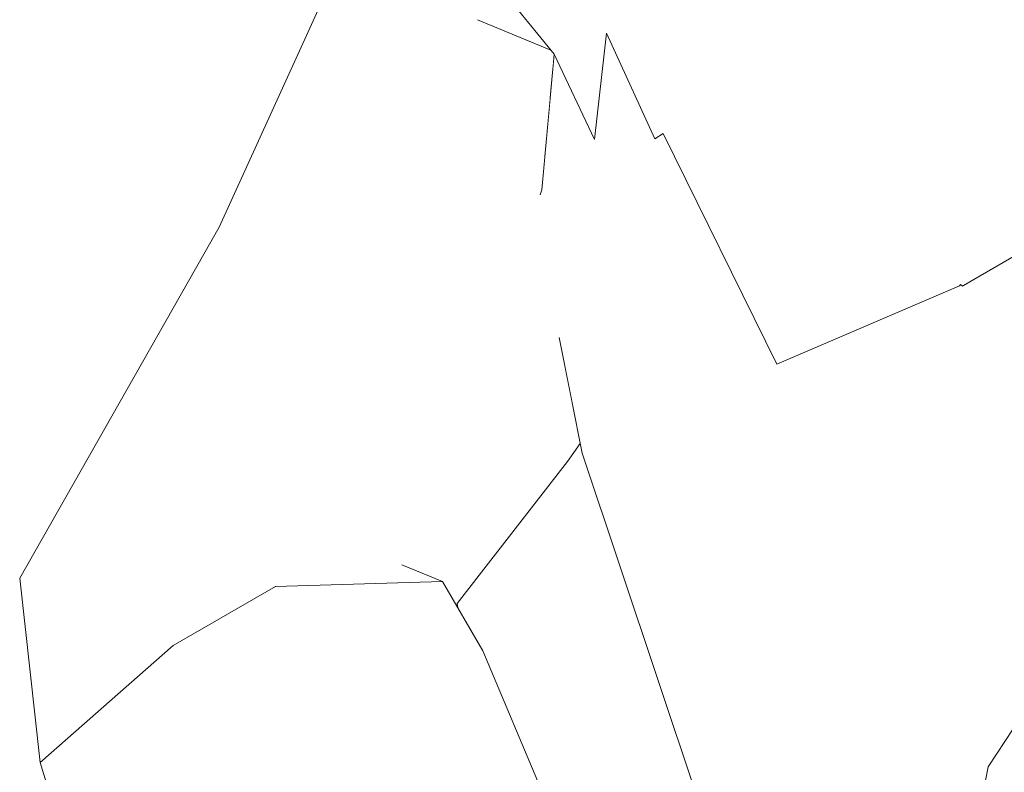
# Model space of a CAD drawing. Header units: millimetres. Extents: x 0 to 650, y -1 to 707.
# Tile 286 of 348: x 502.87 to 505.58, y 454.68 to 456.75. Entities that reach past the tile are written whole.
import ezdxf
from ezdxf.xclip import XClip

# ---------------------------------------------------------------- set-up
doc = ezdxf.new("R2010")
doc.units = ezdxf.units.MM
doc.header["$MEASUREMENT"] = 0
doc.header["$XCLIPFRAME"] = 0
doc.linetypes.add('Wipeout_Contour', pattern=[1000, 0, -1000])
doc.layers.add('Interior - Mobiliário .ARQ', color=7, linetype='Continuous')

# ---------------------------------------------------------------- blocks, each defined once
blk = doc.blocks.new('Desenho_5_5', base_point=(26.0927, 442.8059))
at = {"color": 254, "linetype": 'Wipeout_Contour', "lineweight": 0, "ltscale": 2040.237613}
blk.add_wipeout([(504.4538, 456.422), (504.5552, 456.1516), (504.5796, 456.1909)], dxfattribs=at).dxf.layer = 'Interior - Mobiliário .ARQ'
at = {"color": 254, "linetype": 'Wipeout_Contour', "lineweight": 0, "ltscale": 2039.579293}
blk.add_wipeout([(505.0067, 455.2516), (505.0542, 455.3395), (504.8312, 455.6526)], dxfattribs=at).dxf.layer = 'Interior - Mobiliário .ARQ'
at = {"color": 254, "linetype": 'Wipeout_Contour', "lineweight": 0, "ltscale": 2039.004823}
blk.add_wipeout([(504.9946, 455.1069), (505.132, 454.5417), (505.4986, 454.4958)], dxfattribs=at).dxf.layer = 'Interior - Mobiliário .ARQ'
at = {"color": 254, "linetype": 'Wipeout_Contour', "lineweight": 0, "ltscale": 2036.942939}
blk.add_wipeout([(504.3821, 454.4535), (504.146, 455.0139), (504.2674, 454.679)], dxfattribs=at).dxf.layer = 'Interior - Mobiliário .ARQ'
at = {"color": 254, "linetype": 'Wipeout_Contour', "lineweight": 0, "ltscale": 2034.255721}
blk.add_wipeout([(503.0872, 454.4391), (503.5786, 454.4094), (503.3989, 454.7648)], dxfattribs=at).dxf.layer = 'Interior - Mobiliário .ARQ'
at = {"color": 254, "linetype": 'Wipeout_Contour', "lineweight": 0, "ltscale": 2041.336379}
blk.add_wipeout([(504.956, 455.8028), (505.1647, 455.5552), (505.4591, 456.0192)], dxfattribs=at).dxf.layer = 'Interior - Mobiliário .ARQ'
at = {"color": 254, "linetype": 'Wipeout_Contour', "lineweight": 0, "ltscale": 2038.210806}
blk.add_wipeout([(504.7666, 454.5584), (505.132, 454.5417), (504.9946, 455.1069)], dxfattribs=at).dxf.layer = 'Interior - Mobiliário .ARQ'
at = {"color": 254, "linetype": 'Wipeout_Contour', "lineweight": 0, "ltscale": 2036.317649}
blk.add_wipeout([(503.6669, 454.9335), (503.8167, 454.5727), (504.2674, 454.679)], dxfattribs=at).dxf.layer = 'Interior - Mobiliário .ARQ'
at = {"color": 254, "linetype": 'Wipeout_Contour', "lineweight": 0, "ltscale": 2041.33456}
blk.add_wipeout([(505.4591, 456.0192), (505.1647, 455.5552), (505.5769, 455.6889)], dxfattribs=at).dxf.layer = 'Interior - Mobiliário .ARQ'
at = {"color": 254, "linetype": 'Wipeout_Contour', "lineweight": 0, "ltscale": 2038.966922}
blk.add_wipeout([(504.497, 455.8398), (504.7666, 454.5584), (504.7754, 455.5349)], dxfattribs=at).dxf.layer = 'Interior - Mobiliário .ARQ'
at = {"color": 254, "linetype": 'Wipeout_Contour', "lineweight": 0, "ltscale": 2036.762467}
blk.add_wipeout([(503.6669, 454.9335), (504.2674, 454.679), (504.146, 455.0139)], dxfattribs=at).dxf.layer = 'Interior - Mobiliário .ARQ'
at = {"color": 254, "linetype": 'Wipeout_Contour', "lineweight": 0, "ltscale": 2041.412413}
blk.add_wipeout([(505.1647, 455.5552), (505.8353, 455.1404), (505.5769, 455.6889)], dxfattribs=at).dxf.layer = 'Interior - Mobiliário .ARQ'
at = {"color": 254, "linetype": 'Wipeout_Contour', "lineweight": 0, "ltscale": 2039.292837}
blk.add_wipeout([(504.4196, 455.5577), (504.7366, 454.6123), (504.4638, 455.6055)], dxfattribs=at).dxf.layer = 'Interior - Mobiliário .ARQ'
at = {"color": 254, "linetype": 'Wipeout_Contour', "lineweight": 0, "ltscale": 2037.152354}
blk.add_wipeout([(504.146, 455.0139), (504.0353, 455.2049), (503.5755, 455.1907)], dxfattribs=at).dxf.layer = 'Interior - Mobiliário .ARQ'
at = {"color": 254, "linetype": 'Wipeout_Contour', "lineweight": 0, "ltscale": 2035.289991}
blk.add_wipeout([(503.3989, 454.7648), (503.5786, 454.4094), (503.8167, 454.5727)], dxfattribs=at).dxf.layer = 'Interior - Mobiliário .ARQ'
at = {"color": 254, "linetype": 'Wipeout_Contour', "lineweight": 0, "ltscale": 2040.261769}
blk.add_wipeout([(504.497, 455.8398), (504.7754, 455.5349), (504.5552, 456.1516)], dxfattribs=at).dxf.layer = 'Interior - Mobiliário .ARQ'
at = {"color": 254, "linetype": 'Wipeout_Contour', "lineweight": 0, "ltscale": 2042.105727}
blk.add_wipeout([(505.4704, 456.0203), (505.5878, 455.6897), (505.881, 455.6848)], dxfattribs=at).dxf.layer = 'Interior - Mobiliário .ARQ'
at = {"color": 254, "linetype": 'Wipeout_Contour', "lineweight": 0, "ltscale": 2040.554797}
blk.add_wipeout([(505.8353, 455.1404), (505.1647, 455.5552), (505.7507, 454.9817)], dxfattribs=at).dxf.layer = 'Interior - Mobiliário .ARQ'
at = {"color": 254, "linetype": 'Wipeout_Contour', "lineweight": 0, "ltscale": 2036.785827}
blk.add_wipeout([(504.0353, 455.2049), (503.9237, 455.2507), (503.4377, 455.3122)], dxfattribs=at).dxf.layer = 'Interior - Mobiliário .ARQ'
at = {"color": 254, "linetype": 'Wipeout_Contour', "lineweight": 0, "ltscale": 2036.765251}
blk.add_wipeout([(504.146, 455.0139), (503.5755, 455.1907), (503.6669, 454.9335)], dxfattribs=at).dxf.layer = 'Interior - Mobiliário .ARQ'
at = {"layer": 'Interior - Mobiliário .ARQ', "color": 7, "linetype": 'Continuous', "lineweight": 0}
blk.add_line((504.146, 455.0139), (504.3821, 454.4535), dxfattribs=at)
at = {"color": 254, "linetype": 'Wipeout_Contour', "lineweight": 0, "ltscale": 2042.651602}
blk.add_wipeout([(505.881, 455.6848), (505.7947, 456.2086), (505.4704, 456.0203)], dxfattribs=at).dxf.layer = 'Interior - Mobiliário .ARQ'
at = {"color": 254, "linetype": 'Wipeout_Contour', "lineweight": 0, "ltscale": 2039.540989}
blk.add_wipeout([(504.4638, 455.6055), (504.497, 455.8398), (504.3866, 456.1126)], dxfattribs=at).dxf.layer = 'Interior - Mobiliário .ARQ'
at = {"color": 254, "linetype": 'Wipeout_Contour', "lineweight": 0, "ltscale": 2039.401569}
blk.add_wipeout([(504.7666, 454.5584), (504.9946, 455.1069), (504.7754, 455.5349)], dxfattribs=at).dxf.layer = 'Interior - Mobiliário .ARQ'
at = {"color": 254, "linetype": 'Wipeout_Contour', "lineweight": 0, "ltscale": 2035.598797}
blk.add_wipeout([(503.8167, 454.5727), (503.6669, 454.9335), (503.3989, 454.7648)], dxfattribs=at).dxf.layer = 'Interior - Mobiliário .ARQ'
at = {"color": 254, "linetype": 'Wipeout_Contour', "lineweight": 0, "ltscale": 2040.152769}
blk.add_wipeout([(504.4538, 456.422), (504.3866, 456.1126), (504.497, 455.8398)], dxfattribs=at).dxf.layer = 'Interior - Mobiliário .ARQ'
at = {"color": 254, "linetype": 'Wipeout_Contour', "lineweight": 0, "ltscale": 2040.134321}
blk.add_wipeout([(504.8856, 455.7415), (505.1226, 455.4882), (505.1647, 455.5552)], dxfattribs=at).dxf.layer = 'Interior - Mobiliário .ARQ'
at = {"color": 254, "linetype": 'Wipeout_Contour', "lineweight": 0, "ltscale": 2034.480573}
blk.add_wipeout([(503.2938, 455.0279), (502.9278, 454.7058), (503.3989, 454.7648)], dxfattribs=at).dxf.layer = 'Interior - Mobiliário .ARQ'
at = {"color": 254, "linetype": 'Wipeout_Contour', "lineweight": 0, "ltscale": 2040.484508}
blk.add_wipeout([(504.5552, 456.1516), (504.4538, 456.422), (504.497, 455.8398)], dxfattribs=at).dxf.layer = 'Interior - Mobiliário .ARQ'
at = {"color": 254, "linetype": 'Wipeout_Contour', "lineweight": 0, "ltscale": 2040.991479}
blk.add_wipeout([(505.1647, 455.5552), (504.956, 455.8028), (504.8856, 455.7415)], dxfattribs=at).dxf.layer = 'Interior - Mobiliário .ARQ'
at = {"color": 254, "linetype": 'Wipeout_Contour', "lineweight": 0, "ltscale": 2035.737502}
blk.add_wipeout([(503.2938, 455.0279), (503.6669, 454.9335), (503.5755, 455.1907)], dxfattribs=at).dxf.layer = 'Interior - Mobiliário .ARQ'
at = {"color": 254, "linetype": 'Wipeout_Contour', "lineweight": 0, "ltscale": 2034.684147}
blk.add_wipeout([(503.3989, 454.7648), (502.9278, 454.7058), (503.0872, 454.4391)], dxfattribs=at).dxf.layer = 'Interior - Mobiliário .ARQ'
at = {"color": 254, "linetype": 'Wipeout_Contour', "lineweight": 0, "ltscale": 2039.244565}
blk.add_wipeout([(504.4638, 455.6055), (504.3866, 456.1126), (504.4196, 455.5577)], dxfattribs=at).dxf.layer = 'Interior - Mobiliário .ARQ'
at = {"color": 254, "linetype": 'Wipeout_Contour', "lineweight": 0, "ltscale": 2040.01126}
blk.add_wipeout([(504.8312, 455.6526), (505.0542, 455.3395), (505.1226, 455.4882)], dxfattribs=at).dxf.layer = 'Interior - Mobiliário .ARQ'
at = {"color": 254, "linetype": 'Wipeout_Contour', "lineweight": 0, "ltscale": 2036.711316}
blk.add_wipeout([(503.4377, 455.3122), (503.5755, 455.1907), (504.0353, 455.2049)], dxfattribs=at).dxf.layer = 'Interior - Mobiliário .ARQ'
at = {"color": 254, "linetype": 'Wipeout_Contour', "lineweight": 0, "ltscale": 2035.855994}
blk.add_wipeout([(503.6669, 454.9335), (503.2938, 455.0279), (503.3989, 454.7648)], dxfattribs=at).dxf.layer = 'Interior - Mobiliário .ARQ'
at = {"color": 254, "linetype": 'Wipeout_Contour', "lineweight": 0, "ltscale": 2033.783551}
blk.add_wipeout([(502.9278, 454.7058), (502.989, 454.5035), (503.0872, 454.4391)], dxfattribs=at).dxf.layer = 'Interior - Mobiliário .ARQ'
at = {"color": 254, "linetype": 'Wipeout_Contour', "lineweight": 0, "ltscale": 2720.211332}
blk.add_wipeout([(504.3866, 456.1126), (504.3529, 456.0707), (504.3566, 455.8769), (504.4196, 455.5577)], dxfattribs=at).dxf.layer = 'Interior - Mobiliário .ARQ'
at = {"color": 254, "linetype": 'Wipeout_Contour', "lineweight": 0, "ltscale": 2040.70142}
blk.add_wipeout([(505.1226, 455.4882), (504.8856, 455.7415), (504.8312, 455.6526)], dxfattribs=at).dxf.layer = 'Interior - Mobiliário .ARQ'
at = {"color": 254, "linetype": 'Wipeout_Contour', "lineweight": 0, "ltscale": 2035.368636}
blk.add_wipeout([(502.8711, 455.2141), (503.2938, 455.0279), (503.1701, 455.2885)], dxfattribs=at).dxf.layer = 'Interior - Mobiliário .ARQ'
at = {"color": 254, "linetype": 'Wipeout_Contour', "lineweight": 0, "ltscale": 2040.410392}
blk.add_wipeout([(504.309, 456.2832), (504.3866, 456.1126), (504.3428, 456.6574)], dxfattribs=at).dxf.layer = 'Interior - Mobiliário .ARQ'
at = {"color": 254, "linetype": 'Wipeout_Contour', "lineweight": 0, "ltscale": 2040.32581}
blk.add_wipeout([(504.956, 455.8028), (504.6199, 456.4238), (504.8856, 455.7415)], dxfattribs=at).dxf.layer = 'Interior - Mobiliário .ARQ'
at = {"color": 254, "linetype": 'Wipeout_Contour', "lineweight": 0, "ltscale": 2041.164611}
blk.add_wipeout([(505.1647, 455.5552), (505.1226, 455.4882), (505.6875, 454.8972)], dxfattribs=at).dxf.layer = 'Interior - Mobiliário .ARQ'
at = {"color": 254, "linetype": 'Wipeout_Contour', "lineweight": 0, "ltscale": 2039.219091}
blk.add_wipeout([(504.7754, 455.5349), (504.9946, 455.1069), (505.0067, 455.2516)], dxfattribs=at).dxf.layer = 'Interior - Mobiliário .ARQ'
at = {"color": 254, "linetype": 'Wipeout_Contour', "lineweight": 0, "ltscale": 2035.168933}
blk.add_wipeout([(503.2938, 455.0279), (502.8711, 455.2141), (502.9278, 454.7058)], dxfattribs=at).dxf.layer = 'Interior - Mobiliário .ARQ'
at = {"layer": 'Interior - Mobiliário .ARQ', "color": 7, "linetype": 'Continuous', "lineweight": 0}
blk.add_line((502.989, 454.5035), (502.9278, 454.7058), dxfattribs=at)
at = {"color": 254, "linetype": 'Wipeout_Contour', "lineweight": 0, "ltscale": 2040.812723}
blk.add_wipeout([(504.3866, 456.1126), (504.4538, 456.422), (504.3428, 456.6574)], dxfattribs=at).dxf.layer = 'Interior - Mobiliário .ARQ'
at = {"color": 254, "linetype": 'Wipeout_Contour', "lineweight": 0, "ltscale": 2041.742989}
blk.add_wipeout([(504.6431, 456.4389), (504.6199, 456.4238), (504.956, 455.8028)], dxfattribs=at).dxf.layer = 'Interior - Mobiliário .ARQ'
at = {"color": 254, "linetype": 'Wipeout_Contour', "lineweight": 0, "ltscale": 2040.463809}
blk.add_wipeout([(504.3039, 456.2698), (504.315, 456.1916), (504.309, 456.2832)], dxfattribs=at).dxf.layer = 'Interior - Mobiliário .ARQ'
at = {"color": 254, "linetype": 'Wipeout_Contour', "lineweight": 0, "ltscale": 2040.234823}
blk.add_wipeout([(505.0067, 455.2516), (504.8312, 455.6526), (504.7754, 455.5349)], dxfattribs=at).dxf.layer = 'Interior - Mobiliário .ARQ'
at = {"color": 254, "linetype": 'Wipeout_Contour', "lineweight": 0, "ltscale": 2040.169501}
blk.add_wipeout([(505.1647, 455.5552), (505.6875, 454.8972), (505.7507, 454.9817)], dxfattribs=at).dxf.layer = 'Interior - Mobiliário .ARQ'
at = {"color": 254, "linetype": 'Wipeout_Contour', "lineweight": 0, "ltscale": 2720.417802}
blk.add_wipeout([(504.1321, 456.752), (504.3393, 456.6188), (504.3428, 456.6574), (504.3339, 456.6682)], dxfattribs=at).dxf.layer = 'Interior - Mobiliário .ARQ'
at = {"color": 254, "linetype": 'Wipeout_Contour', "lineweight": 0, "ltscale": 2042.567692}
blk.add_wipeout([(505.3076, 456.492), (505.0042, 456.4933), (504.956, 455.8028)], dxfattribs=at).dxf.layer = 'Interior - Mobiliário .ARQ'
at = {"color": 254, "linetype": 'Wipeout_Contour', "lineweight": 0, "ltscale": 2041.081802}
blk.add_wipeout([(504.5796, 456.1909), (504.8312, 455.6526), (504.6199, 456.4238)], dxfattribs=at).dxf.layer = 'Interior - Mobiliário .ARQ'
at = {"color": 254, "linetype": 'Wipeout_Contour', "lineweight": 0, "ltscale": 2720.222303}
blk.add_wipeout([(504.3866, 456.1126), (504.309, 456.2832), (504.315, 456.1916), (504.3515, 456.0803)], dxfattribs=at).dxf.layer = 'Interior - Mobiliário .ARQ'
at = {"color": 254, "linetype": 'Wipeout_Contour', "lineweight": 0, "ltscale": 2037.712829}
blk.add_wipeout([(504.4638, 455.6055), (504.7366, 454.6123), (504.7666, 454.5584)], dxfattribs=at).dxf.layer = 'Interior - Mobiliário .ARQ'
at = {"color": 254, "linetype": 'Wipeout_Contour', "lineweight": 0, "ltscale": 2039.764278}
blk.add_wipeout([(505.0542, 455.3395), (505.6069, 454.7983), (505.6875, 454.8972)], dxfattribs=at).dxf.layer = 'Interior - Mobiliário .ARQ'
at = {"color": 254, "linetype": 'Wipeout_Contour', "lineweight": 0, "ltscale": 3402.139981}
blk.add_wipeout([(504.2262, 456.9219), (504.1262, 457.0399), (504.1321, 456.752), (504.3339, 456.6682), (504.2281, 456.7977)], dxfattribs=at).dxf.layer = 'Interior - Mobiliário .ARQ'
at = {"color": 254, "linetype": 'Wipeout_Contour', "lineweight": 0, "ltscale": 2041.711865}
blk.add_wipeout([(505.3076, 456.492), (504.956, 455.8028), (505.4591, 456.0192)], dxfattribs=at).dxf.layer = 'Interior - Mobiliário .ARQ'
at = {"color": 254, "linetype": 'Wipeout_Contour', "lineweight": 0, "ltscale": 2040.145934}
blk.add_wipeout([(504.6199, 456.4238), (504.8312, 455.6526), (504.8856, 455.7415)], dxfattribs=at).dxf.layer = 'Interior - Mobiliário .ARQ'
at = {"color": 254, "linetype": 'Wipeout_Contour', "lineweight": 0, "ltscale": 4077.421021}
blk.add_wipeout([(504.3515, 456.0803), (504.0753, 455.5145), (504.3792, 455.535), (504.3933, 455.6909), (504.3566, 455.8769), (504.3529, 456.0707)], dxfattribs=at).dxf.layer = 'Interior - Mobiliário .ARQ'
at = {"color": 254, "linetype": 'Wipeout_Contour', "lineweight": 0, "ltscale": 2040.812837}
blk.add_wipeout([(505.1226, 455.4882), (505.0542, 455.3395), (505.6875, 454.8972)], dxfattribs=at).dxf.layer = 'Interior - Mobiliário .ARQ'
at = {"color": 254, "linetype": 'Wipeout_Contour', "lineweight": 0, "ltscale": 2038.313194}
blk.add_wipeout([(504.0071, 456.6067), (503.6877, 455.742), (504.0753, 455.5145)], dxfattribs=at).dxf.layer = 'Interior - Mobiliário .ARQ'
at = {"color": 254, "linetype": 'Wipeout_Contour', "lineweight": 0, "ltscale": 2041.838446}
blk.add_wipeout([(505.4704, 456.0203), (505.3162, 456.4971), (505.4673, 456.0181)], dxfattribs=at).dxf.layer = 'Interior - Mobiliário .ARQ'
at = {"color": 254, "linetype": 'Wipeout_Contour', "lineweight": 0, "ltscale": 2039.457525}
blk.add_wipeout([(504.497, 455.8398), (504.4638, 455.6055), (504.7666, 454.5584)], dxfattribs=at).dxf.layer = 'Interior - Mobiliário .ARQ'
at = {"color": 254, "linetype": 'Wipeout_Contour', "lineweight": 0, "ltscale": 2039.046759}
blk.add_wipeout([(504.3792, 455.535), (504.4142, 455.5849), (504.3933, 455.6909)], dxfattribs=at).dxf.layer = 'Interior - Mobiliário .ARQ'
at = {"color": 254, "linetype": 'Wipeout_Contour', "lineweight": 0, "ltscale": 2039.089119}
blk.add_wipeout([(504.9946, 455.1069), (505.4986, 454.4958), (505.5383, 454.6941)], dxfattribs=at).dxf.layer = 'Interior - Mobiliário .ARQ'
at = {"color": 254, "linetype": 'Wipeout_Contour', "lineweight": 0, "ltscale": 2038.976682}
blk.add_wipeout([(503.4201, 456.1807), (503.5308, 455.9196), (503.8675, 457.1631)], dxfattribs=at).dxf.layer = 'Interior - Mobiliário .ARQ'
at = {"color": 254, "linetype": 'Wipeout_Contour', "lineweight": 0, "ltscale": 4759.45986}
blk.add_wipeout([(504.0071, 456.6067), (504.0753, 455.5145), (504.3515, 456.0803), (504.315, 456.1916), (504.3039, 456.2698), (504.309, 456.2832), (504.317, 456.3715)], dxfattribs=at).dxf.layer = 'Interior - Mobiliário .ARQ'
at = {"color": 254, "linetype": 'Wipeout_Contour', "lineweight": 0, "ltscale": 2041.81635}
blk.add_wipeout([(505.4615, 456.0225), (505.3076, 456.492), (505.4591, 456.0192)], dxfattribs=at).dxf.layer = 'Interior - Mobiliário .ARQ'
at = {"color": 254, "linetype": 'Wipeout_Contour', "lineweight": 0, "ltscale": 2040.930134}
blk.add_wipeout([(504.5552, 456.1516), (504.7754, 455.5349), (504.5796, 456.1909)], dxfattribs=at).dxf.layer = 'Interior - Mobiliário .ARQ'
at = {"color": 254, "linetype": 'Wipeout_Contour', "lineweight": 0, "ltscale": 2040.179998}
blk.add_wipeout([(505.5383, 454.6941), (505.0067, 455.2516), (504.9946, 455.1069)], dxfattribs=at).dxf.layer = 'Interior - Mobiliário .ARQ'
at = {"layer": 'Interior - Mobiliário .ARQ', "color": 7, "linetype": 'Continuous', "lineweight": 0}
for p, q in [((504.3039, 456.2698), (504.309, 456.2832)), ((504.4196, 455.5577), (504.3566, 455.8769))]:
    blk.add_line(p, q, dxfattribs=at)
at = {"color": 254, "linetype": 'Wipeout_Contour', "lineweight": 0, "ltscale": 2039.555834}
blk.add_wipeout([(503.8675, 457.1631), (503.5308, 455.9196), (503.8752, 456.8269)], dxfattribs=at).dxf.layer = 'Interior - Mobiliário .ARQ'
at = {"color": 254, "linetype": 'Wipeout_Contour', "lineweight": 0, "ltscale": 2040.299893}
blk.add_wipeout([(504.0071, 456.6067), (504.317, 456.3715), (504.3316, 456.533)], dxfattribs=at).dxf.layer = 'Interior - Mobiliário .ARQ'
at = {"color": 254, "linetype": 'Wipeout_Contour', "lineweight": 0, "ltscale": 2041.843526}
blk.add_wipeout([(505.4673, 456.0181), (505.3102, 456.4953), (505.4615, 456.0225)], dxfattribs=at).dxf.layer = 'Interior - Mobiliário .ARQ'
at = {"color": 254, "linetype": 'Wipeout_Contour', "lineweight": 0, "ltscale": 2039.795057}
blk.add_wipeout([(504.5796, 456.1909), (504.7754, 455.5349), (504.8312, 455.6526)], dxfattribs=at).dxf.layer = 'Interior - Mobiliário .ARQ'
at = {"color": 254, "linetype": 'Wipeout_Contour', "lineweight": 0, "ltscale": 2036.931062}
blk.add_wipeout([(504.0753, 455.5145), (503.4377, 455.3122), (503.9237, 455.2507)], dxfattribs=at).dxf.layer = 'Interior - Mobiliário .ARQ'
at = {"color": 254, "linetype": 'Wipeout_Contour', "lineweight": 0, "ltscale": 2039.416469}
blk.add_wipeout([(505.0067, 455.2516), (505.5383, 454.6941), (505.6069, 454.7983)], dxfattribs=at).dxf.layer = 'Interior - Mobiliário .ARQ'
at = {"layer": 'Interior - Mobiliário .ARQ', "color": 7, "linetype": 'Continuous', "lineweight": 0}
blk.add_line((504.7366, 454.6123), (504.4196, 455.5577), dxfattribs=at)
at = {"color": 254, "linetype": 'Wipeout_Contour', "lineweight": 0, "ltscale": 2042.661155}
blk.add_wipeout([(505.3193, 456.4997), (505.0841, 457.3662), (505.3162, 456.4971)], dxfattribs=at).dxf.layer = 'Interior - Mobiliário .ARQ'
at = {"color": 254, "linetype": 'Wipeout_Contour', "lineweight": 0, "ltscale": 2720.523261}
blk.add_wipeout([(504.1321, 456.752), (504.0071, 456.6067), (504.3316, 456.533), (504.3393, 456.6188)], dxfattribs=at).dxf.layer = 'Interior - Mobiliário .ARQ'
at = {"color": 254, "linetype": 'Wipeout_Contour', "lineweight": 0, "ltscale": 2040.969778}
blk.add_wipeout([(504.4865, 456.7153), (504.5796, 456.1909), (504.6199, 456.4238)], dxfattribs=at).dxf.layer = 'Interior - Mobiliário .ARQ'
at = {"color": 254, "linetype": 'Wipeout_Contour', "lineweight": 0, "ltscale": 2037.519178}
blk.add_wipeout([(503.6877, 455.742), (503.4377, 455.3122), (504.0753, 455.5145)], dxfattribs=at).dxf.layer = 'Interior - Mobiliário .ARQ'
at = {"color": 254, "linetype": 'Wipeout_Contour', "lineweight": 0, "ltscale": 2040.523339}
blk.add_wipeout([(505.6069, 454.7983), (505.0542, 455.3395), (505.0067, 455.2516)], dxfattribs=at).dxf.layer = 'Interior - Mobiliário .ARQ'
at = {"color": 254, "linetype": 'Wipeout_Contour', "lineweight": 0, "ltscale": 2040.212298}
blk.add_wipeout([(505.5383, 454.6941), (505.4986, 454.4958), (506.2791, 453.9893)], dxfattribs=at).dxf.layer = 'Interior - Mobiliário .ARQ'
at = {"color": 254, "linetype": 'Wipeout_Contour', "lineweight": 0, "ltscale": 2043.044819}
blk.add_wipeout([(504.9985, 457.3333), (505.0042, 456.4933), (505.3076, 456.492)], dxfattribs=at).dxf.layer = 'Interior - Mobiliário .ARQ'
at = {"color": 254, "linetype": 'Wipeout_Contour', "lineweight": 0, "ltscale": 2038.474988}
blk.add_wipeout([(503.5308, 455.9196), (503.6877, 455.742), (503.8752, 456.8269)], dxfattribs=at).dxf.layer = 'Interior - Mobiliário .ARQ'
at = {"color": 254, "linetype": 'Wipeout_Contour', "lineweight": 0, "ltscale": 2041.168401}
blk.add_wipeout([(504.4538, 456.422), (504.5796, 456.1909), (504.4865, 456.7153)], dxfattribs=at).dxf.layer = 'Interior - Mobiliário .ARQ'
at = {"color": 254, "linetype": 'Wipeout_Contour', "lineweight": 0, "ltscale": 2716.994138}
blk.add_wipeout([(504.3792, 455.535), (503.9237, 455.2507), (504.0353, 455.2049), (504.0675, 455.1493)], dxfattribs=at).dxf.layer = 'Interior - Mobiliário .ARQ'
at = {"color": 254, "linetype": 'Wipeout_Contour', "lineweight": 0, "ltscale": 2036.268441}
blk.add_wipeout([(503.5755, 455.1907), (503.4377, 455.3122), (503.1701, 455.2885)], dxfattribs=at).dxf.layer = 'Interior - Mobiliário .ARQ'
at = {"color": 254, "linetype": 'Wipeout_Contour', "lineweight": 0, "ltscale": 2040.703613}
blk.add_wipeout([(505.6069, 454.7983), (505.5383, 454.6941), (506.2339, 454.3635)], dxfattribs=at).dxf.layer = 'Interior - Mobiliário .ARQ'
at = {"layer": 'Interior - Mobiliário .ARQ', "color": 7, "linetype": 'Continuous', "lineweight": 0}
for p, q in [((504.0353, 455.2049), (504.146, 455.0139)), ((504.0755, 455.1437), (504.0776, 455.1319))]:
    blk.add_line(p, q, dxfattribs=at)
at = {"color": 254, "linetype": 'Wipeout_Contour', "lineweight": 0, "ltscale": 2044.167159}
blk.add_wipeout([(504.9985, 457.3333), (505.3076, 456.492), (505.0705, 457.3424)], dxfattribs=at).dxf.layer = 'Interior - Mobiliário .ARQ'
at = {"color": 254, "linetype": 'Wipeout_Contour', "lineweight": 0, "ltscale": 2039.616921}
blk.add_wipeout([(503.6877, 455.742), (504.0071, 456.6067), (503.8752, 456.8269)], dxfattribs=at).dxf.layer = 'Interior - Mobiliário .ARQ'
at = {"color": 254, "linetype": 'Wipeout_Contour', "lineweight": 0, "ltscale": 2041.487071}
blk.add_wipeout([(504.4865, 456.7153), (504.6431, 456.4389), (504.6018, 456.6434)], dxfattribs=at).dxf.layer = 'Interior - Mobiliário .ARQ'
at = {"color": 254, "linetype": 'Wipeout_Contour', "lineweight": 0, "ltscale": 2038.563613}
blk.add_wipeout([(504.0753, 455.5145), (503.9237, 455.2507), (504.3792, 455.535)], dxfattribs=at).dxf.layer = 'Interior - Mobiliário .ARQ'
at = {"color": 254, "linetype": 'Wipeout_Contour', "lineweight": 0, "ltscale": 2036.113567}
blk.add_wipeout([(503.1701, 455.2885), (503.2938, 455.0279), (503.5755, 455.1907)], dxfattribs=at).dxf.layer = 'Interior - Mobiliário .ARQ'
at = {"color": 254, "linetype": 'Wipeout_Contour', "lineweight": 0, "ltscale": 2719.233924}
blk.add_wipeout([(505.5383, 454.6941), (506.2791, 453.9895), (506.2769, 454.012), (506.2339, 454.3635)], dxfattribs=at).dxf.layer = 'Interior - Mobiliário .ARQ'
at = {"layer": 'Interior - Mobiliário .ARQ', "color": 7, "linetype": 'Continuous', "lineweight": 0}
for p, q in [((504.3792, 455.535), (504.4142, 455.5849)), ((504.0755, 455.1437), (504.3792, 455.535)), ((504.0353, 455.2049), (503.9237, 455.2507)), ((504.0353, 455.2049), (503.5755, 455.1907)), ((503.5755, 455.1907), (503.2938, 455.0279)), ((502.9278, 454.7058), (503.2938, 455.0279)), ((505.5383, 454.6941), (505.6069, 454.7983)), ((505.4986, 454.4958), (505.5383, 454.6941))]:
    blk.add_line(p, q, dxfattribs=at)
at = {"color": 254, "linetype": 'Wipeout_Contour', "lineweight": 0, "ltscale": 2043.47691}
blk.add_wipeout([(505.7598, 456.5041), (505.0879, 457.3682), (505.3193, 456.4997)], dxfattribs=at).dxf.layer = 'Interior - Mobiliário .ARQ'
at = {"color": 254, "linetype": 'Wipeout_Contour', "lineweight": 0, "ltscale": 2040.586798}
blk.add_wipeout([(503.8752, 456.8269), (504.0071, 456.6067), (504.1321, 456.752)], dxfattribs=at).dxf.layer = 'Interior - Mobiliário .ARQ'
at = {"color": 254, "linetype": 'Wipeout_Contour', "lineweight": 0, "ltscale": 2040.805873}
blk.add_wipeout([(504.4865, 456.7153), (504.6199, 456.4238), (504.6431, 456.4389)], dxfattribs=at).dxf.layer = 'Interior - Mobiliário .ARQ'
at = {"color": 254, "linetype": 'Wipeout_Contour', "lineweight": 0, "ltscale": 2036.845234}
blk.add_wipeout([(502.8711, 455.2141), (503.5308, 455.9196), (503.4201, 456.1807)], dxfattribs=at).dxf.layer = 'Interior - Mobiliário .ARQ'
at = {"layer": 'Interior - Mobiliário .ARQ', "color": 7, "linetype": 'Continuous', "lineweight": 0}
blk.add_line((503.8675, 457.1631), (503.4201, 456.1807), dxfattribs=at)
at = {"color": 254, "linetype": 'Wipeout_Contour', "lineweight": 0, "ltscale": 2044.61534}
blk.add_wipeout([(505.6487, 457.5686), (505.0879, 457.3682), (505.7598, 456.5041)], dxfattribs=at).dxf.layer = 'Interior - Mobiliário .ARQ'
at = {"color": 254, "linetype": 'Wipeout_Contour', "lineweight": 0, "ltscale": 2042.465825}
blk.add_wipeout([(504.311, 457.2774), (504.2704, 457.2242), (504.4865, 456.7153)], dxfattribs=at).dxf.layer = 'Interior - Mobiliário .ARQ'
at = {"color": 254, "linetype": 'Wipeout_Contour', "lineweight": 0, "ltscale": 2035.92294}
blk.add_wipeout([(503.5308, 455.9196), (502.8711, 455.2141), (503.1701, 455.2885)], dxfattribs=at).dxf.layer = 'Interior - Mobiliário .ARQ'
at = {"layer": 'Interior - Mobiliário .ARQ', "color": 7, "linetype": 'Continuous', "lineweight": 0}
blk.add_line((502.9278, 454.7058), (502.8711, 455.2141), dxfattribs=at)
at = {"color": 254, "linetype": 'Wipeout_Contour', "lineweight": 0, "ltscale": 2044.392643}
blk.add_wipeout([(505.0741, 457.3444), (505.3102, 456.4953), (505.0841, 457.3662)], dxfattribs=at).dxf.layer = 'Interior - Mobiliário .ARQ'
at = {"color": 254, "linetype": 'Wipeout_Contour', "lineweight": 0, "ltscale": 2041.601103}
blk.add_wipeout([(504.2281, 456.7977), (504.4865, 456.7153), (504.2704, 457.2242)], dxfattribs=at).dxf.layer = 'Interior - Mobiliário .ARQ'
at = {"color": 254, "linetype": 'Wipeout_Contour', "lineweight": 0, "ltscale": 2036.3233}
blk.add_wipeout([(503.6877, 455.742), (503.1701, 455.2885), (503.4377, 455.3122)], dxfattribs=at).dxf.layer = 'Interior - Mobiliário .ARQ'
at = {"color": 254, "linetype": 'Wipeout_Contour', "lineweight": 0, "ltscale": 2041.482032}
blk.add_wipeout([(504.6018, 456.6434), (504.311, 457.2774), (504.4865, 456.7153)], dxfattribs=at).dxf.layer = 'Interior - Mobiliário .ARQ'
at = {"color": 254, "linetype": 'Wipeout_Contour', "lineweight": 0, "ltscale": 2042.964843}
blk.add_wipeout([(505.7947, 456.2086), (505.3193, 456.4997), (505.4704, 456.0203)], dxfattribs=at).dxf.layer = 'Interior - Mobiliário .ARQ'
at = {"color": 254, "linetype": 'Wipeout_Contour', "lineweight": 0, "ltscale": 2037.113519}
blk.add_wipeout([(503.5308, 455.9196), (503.1701, 455.2885), (503.6877, 455.742)], dxfattribs=at).dxf.layer = 'Interior - Mobiliário .ARQ'
at = {"layer": 'Interior - Mobiliário .ARQ', "color": 7, "linetype": 'Continuous', "lineweight": 0}
for p, q in [((502.8711, 455.2141), (503.4201, 456.1807)), ((505.4591, 456.0192), (505.4615, 456.0225)), ((505.4615, 456.0225), (505.4673, 456.0181)), ((505.4673, 456.0181), (505.4704, 456.0203))]:
    blk.add_line(p, q, dxfattribs=at)
at = {"color": 254, "linetype": 'Wipeout_Contour', "lineweight": 0, "ltscale": 2042.295483}
blk.add_wipeout([(504.311, 457.2774), (504.6018, 456.6434), (504.5592, 457.4573)], dxfattribs=at).dxf.layer = 'Interior - Mobiliário .ARQ'
at = {"color": 254, "linetype": 'Wipeout_Contour', "lineweight": 0, "ltscale": 2043.448918}
blk.add_wipeout([(505.3193, 456.4997), (505.7947, 456.2086), (505.7598, 456.5041)], dxfattribs=at).dxf.layer = 'Interior - Mobiliário .ARQ'
at = {"layer": 'Interior - Mobiliário .ARQ', "color": 7, "linetype": 'Continuous', "lineweight": 0}
blk.add_line((505.4704, 456.0203), (505.7947, 456.2086), dxfattribs=at)
at = {"color": 254, "linetype": 'Wipeout_Contour', "lineweight": 0, "ltscale": 2042.426269}
blk.add_wipeout([(505.0042, 456.4933), (504.5592, 457.4573), (504.6018, 456.6434)], dxfattribs=at).dxf.layer = 'Interior - Mobiliário .ARQ'
at = {"color": 254, "linetype": 'Wipeout_Contour', "lineweight": 0, "ltscale": 2041.16795}
blk.add_wipeout([(504.3428, 456.6574), (504.4538, 456.422), (504.4865, 456.7153)], dxfattribs=at).dxf.layer = 'Interior - Mobiliário .ARQ'
at = {"color": 254, "linetype": 'Wipeout_Contour', "lineweight": 0, "ltscale": 2043.00283}
blk.add_wipeout([(504.9985, 457.3333), (504.5592, 457.4573), (505.0042, 456.4933)], dxfattribs=at).dxf.layer = 'Interior - Mobiliário .ARQ'
at = {"color": 254, "linetype": 'Wipeout_Contour', "lineweight": 0, "ltscale": 2041.235111}
blk.add_wipeout([(504.4865, 456.7153), (504.2281, 456.7977), (504.3428, 456.6574)], dxfattribs=at).dxf.layer = 'Interior - Mobiliário .ARQ'
at = {"layer": 'Interior - Mobiliário .ARQ', "color": 7, "linetype": 'Continuous', "lineweight": 0}
for p, q in [((504.3428, 456.6574), (504.2281, 456.7977)), ((504.3339, 456.6682), (504.1321, 456.752)), ((504.4865, 456.7153), (504.4538, 456.422)), ((504.309, 456.2832), (504.3428, 456.6574)), ((504.4538, 456.422), (504.3428, 456.6574))]:
    blk.add_line(p, q, dxfattribs=at)
at = {"color": 254, "linetype": 'Wipeout_Contour', "lineweight": 0, "ltscale": 2041.69437}
blk.add_wipeout([(504.956, 455.8028), (504.6018, 456.6434), (504.6431, 456.4389)], dxfattribs=at).dxf.layer = 'Interior - Mobiliário .ARQ'
at = {"color": 254, "linetype": 'Wipeout_Contour', "lineweight": 0, "ltscale": 2041.475372}
blk.add_wipeout([(504.6018, 456.6434), (504.956, 455.8028), (505.0042, 456.4933)], dxfattribs=at).dxf.layer = 'Interior - Mobiliário .ARQ'
at = {"layer": 'Interior - Mobiliário .ARQ', "color": 7, "linetype": 'Continuous', "lineweight": 0}
for p, q in [((504.4865, 456.7153), (504.6199, 456.4238)), ((504.6431, 456.4389), (504.6199, 456.4238)), ((504.956, 455.8028), (504.6431, 456.4389)), ((505.4591, 456.0192), (504.956, 455.8028))]:
    blk.add_line(p, q, dxfattribs=at)

msp = doc.modelspace()

# ---------------------------------------------------------------- block references
at = {"color": 7, "linetype": 'Continuous', "lineweight": 0}
ref = msp.add_blockref('Desenho_5_5', (26.0927, 442.8059), dxfattribs=at)
XClip(ref).set_block_clipping_path([(360.0636904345, 428.2751855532), (639.463055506, 506.7925253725)])

doc.saveas('drawing.dxf')
